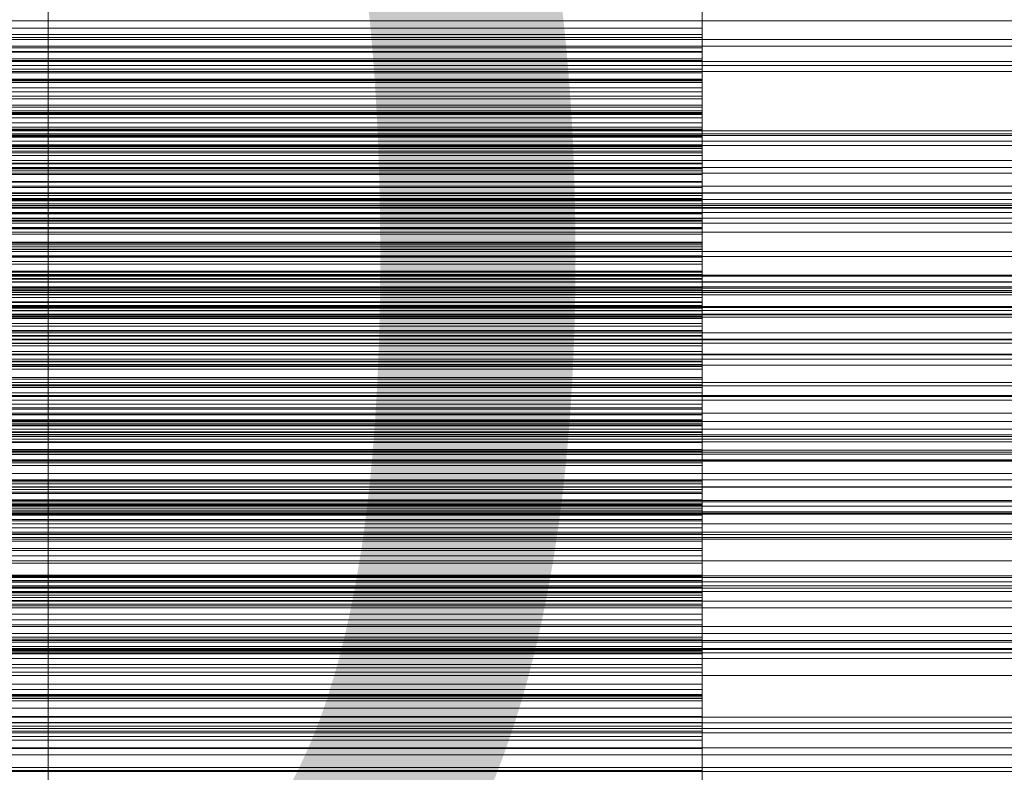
# Model space of a CAD drawing. Header units: millimetres. Extents: x -3490 to 61924, y -72580 to 6847.
# Tile 280 of 656: x 646 to 796, y -34054 to -33939. Entities that reach past the tile are written whole.
import ezdxf

# ---------------------------------------------------------------- set-up
doc = ezdxf.new("R2010")
doc.units = ezdxf.units.MM
for name, color, linetype, lineweight in [('COTAS_O', 1, 'Continuous', 0), ('frontal_briquetadora', 7, 'Continuous', 0), ('frontal_C03', 7, 'Continuous', 0), ('frontal_mezcladora', 7, 'Continuous', 0), ('frontal_secador', 7, 'Continuous', 0)]:
    doc.layers.add(name, color=color, linetype=linetype, lineweight=lineweight)
doc.dimstyles.new('R19_100', dxfattribs={"dimtxt": 250, "dimasz": 150, "dimexe": 150, "dimexo": 80, "dimgap": 100, "dimtad": 1, "dimtih": 1, "dimtoh": 1, "dimdsep": 46, "dimcen": 0.09, "dimadec": 0, "dimazin": 0, "dimtfac": 1, "dimtdec": 4, "dimtofl": 0, "dimtmove": 0, "dimatfit": 3, "dimfxl": 1, "dimtolj": 1, "dimtzin": 0, "dimarcsym": 0})

# ---------------------------------------------------------------- blocks, each defined once
blk = doc.blocks.new('DIM_R29_57')
at = {"layer": 'COTAS_O'}
for p, q in [((-1725, -33700), (-1575, -33655)), ((1725, -33700), (1575, -33655)), ((-1725, -34400), (-1725, -33700)), ((-1725, -33700), (1725, -33700)), ((-1725, -33700), (-1575, -33745)), ((1725, -33700), (1575, -33745)), ((1725, -34400), (1725, -33700))]:
    blk.add_line(p, q, dxfattribs=at)
blk.add_text('3450 O', height=250, dxfattribs=at).set_placement((0, -33600))
blk = doc.blocks.new('DIM_R29_61')
at = {"layer": 'COTAS_O'}
for p, q in [((-650, -34200), (-500, -34155)), ((650, -34200), (500, -34155)), ((-650, -34900), (-650, -34200)), ((-650, -34200), (650, -34200)), ((-650, -34200), (-500, -34245)), ((650, -34200), (500, -34245)), ((650, -34900), (650, -34200))]:
    blk.add_line(p, q, dxfattribs=at)
blk.add_text('1300 O', height=250, dxfattribs=at).set_placement((0, -34100))

msp = doc.modelspace()

# ---------------------------------------------------------------- linework, layer by layer
at = {"layer": 'frontal_briquetadora'}
for p, q in [((750, -33938.678), (750, -33933.789)), ((750, -33939.804), (750, -33934.783)), ((750, -33938.678), (550, -33938.678)), ((750, -33938.08), (750, -33941.221)), ((750, -33942.806), (750, -33938.183)), ((750, -33943.467), (750, -33938.678)), ((750, -33939.804), (550, -33939.804)), ((750, -33944.734), (750, -33939.804)), ((750, -33940.763), (550, -33940.763)), ((750, -33941.221), (550, -33941.221)), ((750, -33946.638), (750, -33940.763)), ((750, -33940.763), (750, -33943.373)), ((750, -33941.221), (750, -33944.479)), ((750, -33942.806), (550, -33942.806)), ((750, -33943.373), (550, -33943.373)), ((750, -33943.467), (550, -33943.467)), ((750, -33947.869), (750, -33942.806)), ((750, -33943.373), (750, -33946.092)), ((750, -33948.145), (750, -33943.467)), ((750, -33944.479), (550, -33944.479)), ((750, -33944.734), (550, -33944.734)), ((750, -33944.479), (750, -33947.869)), ((750, -33949.565), (750, -33944.734)), ((750, -33946.092), (550, -33946.092)), ((750, -33946.638), (550, -33946.638)), ((750, -33946.092), (750, -33948.923)), ((750, -33951.605), (750, -33946.638)), ((550, -33947.588), (750, -33947.588)), ((550, -33947.73), (750, -33947.73)), ((750, -33947.869), (550, -33947.869)), ((750, -33948.145), (550, -33948.145)), ((750, -33947.588), (750, -33950.222)), ((750, -33947.73), (750, -33947.588)), ((750, -33950.642), (750, -33947.73)), ((750, -33952.694), (750, -33948.145)), ((750, -33948.923), (550, -33948.923)), ((750, -33949.565), (550, -33949.565)), ((750, -33948.923), (750, -33951.872)), ((750, -33954.289), (750, -33949.565)), ((550, -33950.222), (750, -33950.222)), ((550, -33950.642), (750, -33950.642)), ((750, -33950.222), (750, -33955.529)), ((750, -33952.882), (750, -33950.642)), ((550, -33951.605), (750, -33951.605)), ((750, -33951.872), (550, -33951.872)), ((550, -33952.444), (750, -33952.444)), ((750, -33952.694), (550, -33952.694)), ((750, -33951.605), (750, -33953.55)), ((750, -33952.444), (750, -33951.605)), ((750, -33956.474), (750, -33951.605)), ((750, -33951.872), (750, -33954.948)), ((750, -33956.035), (750, -33952.444)), ((750, -33958.166), (750, -33952.694)), ((550, -33952.882), (750, -33952.882)), ((750, -33953.028), (550, -33953.028)), ((550, -33953.55), (750, -33953.55)), ((750, -33954.289), (550, -33954.289)), ((750, -33955.266), (750, -33952.882)), ((750, -33959.284), (750, -33953.028)), ((750, -33953.028), (750, -33955.419)), ((750, -33953.55), (750, -33958.204)), ((750, -33958.893), (750, -33954.289)), ((750, -33954.948), (550, -33954.948)), ((550, -33955.266), (750, -33955.266)), ((750, -33955.419), (550, -33955.419)), ((550, -33955.529), (750, -33955.529)), ((750, -33954.948), (750, -33958.166)), ((750, -33957.795), (750, -33955.266)), ((750, -33955.419), (750, -33957.925)), ((750, -33955.529), (750, -33963.307)), ((550, -33956.035), (750, -33956.035)), ((550, -33956.401), (750, -33956.401)), ((750, -33956.474), (550, -33956.474)), ((750, -33958.609), (750, -33956.035)), ((750, -33956.401), (750, -33957.935)), ((750, -33957.652), (750, -33956.401)), ((750, -33961.237), (750, -33956.474)), ((550, -33957.652), (750, -33957.652)), ((550, -33957.795), (750, -33957.795)), ((750, -33957.925), (550, -33957.925)), ((550, -33957.935), (750, -33957.935)), ((750, -33958.166), (550, -33958.166)), ((550, -33958.204), (750, -33958.204)), ((550, -33958.609), (750, -33958.609)), ((750, -33961.642), (750, -33957.652)), ((750, -33960.468), (750, -33957.795)), ((750, -33957.925), (750, -33960.55)), ((750, -33957.935), (750, -33962.196)), ((750, -33958.204), (750, -33965.389)), ((750, -33961.325), (750, -33958.609)), ((750, -33958.893), (550, -33958.893)), ((750, -33959.284), (550, -33959.284)), ((750, -33963.359), (750, -33958.893)), ((750, -33964.185), (750, -33959.284)), ((550, -33960.468), (750, -33960.468)), ((750, -33960.55), (550, -33960.55)), ((750, -33961.237), (550, -33961.237)), ((550, -33961.325), (750, -33961.325)), ((550, -33961.642), (750, -33961.642)), ((750, -33963.282), (750, -33960.468)), ((750, -33960.55), (750, -33963.302)), ((750, -33965.884), (750, -33961.237)), ((750, -33964.183), (750, -33961.325)), ((750, -33968.216), (750, -33961.642)), ((550, -33962.196), (750, -33962.196)), ((550, -33963.282), (750, -33963.282)), ((750, -33963.302), (550, -33963.302)), ((550, -33963.307), (750, -33963.307)), ((750, -33962.196), (750, -33965.098)), ((750, -33966.237), (750, -33963.282)), ((750, -33963.302), (750, -33966.188)), ((750, -33963.307), (750, -33973.256)), ((750, -33963.359), (550, -33963.359)), ((550, -33964.183), (750, -33964.183)), ((750, -33964.185), (550, -33964.185)), ((750, -33969.226), (750, -33963.359)), ((750, -33967.182), (750, -33964.183)), ((750, -33968.981), (750, -33964.185)), ((550, -33965.098), (750, -33965.098)), ((550, -33965.389), (750, -33965.389)), ((750, -33965.884), (550, -33965.884)), ((750, -33966.068), (550, -33966.068)), ((750, -33966.188), (550, -33966.188)), ((550, -33966.237), (750, -33966.237)), ((750, -33965.098), (750, -33968.14)), ((750, -33965.389), (750, -33974.827)), ((750, -33970.404), (750, -33965.884)), ((750, -33972.691), (750, -33966.068)), ((750, -33966.068), (750, -33968.234)), ((750, -33966.188), (750, -33969.226)), ((750, -33969.332), (750, -33966.237)), ((550, -33967.182), (750, -33967.182)), ((750, -33970.319), (750, -33967.182)), ((550, -33968.14), (750, -33968.14)), ((550, -33968.216), (750, -33968.216)), ((750, -33968.234), (550, -33968.234)), ((750, -33968.981), (550, -33968.981)), ((750, -33969.226), (550, -33969.226)), ((550, -33969.332), (750, -33969.332)), ((750, -33968.14), (750, -33971.32)), ((750, -33977.122), (750, -33968.216)), ((750, -33968.234), (750, -33970.522)), ((750, -33973.664), (750, -33968.981)), ((750, -33972.565), (750, -33969.332)), ((550, -33970.319), (750, -33970.319)), ((750, -33970.404), (550, -33970.404)), ((750, -33970.522), (550, -33970.522)), ((750, -33973.594), (750, -33970.319)), ((750, -33974.774), (750, -33970.404)), ((750, -33970.522), (750, -33972.935)), ((550, -33971.32), (750, -33971.32)), ((750, -33971.32), (750, -33974.637)), ((550, -33972.565), (750, -33972.565)), ((750, -33972.691), (550, -33972.691)), ((750, -33972.935), (550, -33972.935)), ((550, -33973.256), (750, -33973.256)), ((550, -33973.594), (750, -33973.594)), ((750, -33973.664), (550, -33973.664)), ((750, -33975.934), (750, -33972.565)), ((750, -33977.514), (750, -33972.691)), ((750, -33972.935), (750, -33975.482)), ((750, -33973.256), (750, -33984.994)), ((750, -33977.006), (750, -33973.594)), ((750, -33978.224), (750, -33973.664)), ((550, -33974.637), (750, -33974.637)), ((750, -33974.774), (550, -33974.774)), ((550, -33974.827), (750, -33974.827)), ((750, -33974.637), (750, -33978.09)), ((750, -33981.023), (750, -33974.774)), ((750, -33974.827), (750, -33986.158)), ((750, -33975.482), (550, -33975.482)), ((550, -33975.934), (750, -33975.934)), ((750, -33975.482), (750, -33978.172)), ((750, -33979.438), (750, -33975.934)), ((550, -33977.006), (750, -33977.006)), ((550, -33977.122), (750, -33977.122)), ((750, -33977.514), (550, -33977.514)), ((550, -33978.09), (750, -33978.09)), ((750, -33978.172), (550, -33978.172)), ((750, -33978.224), (550, -33978.224)), ((750, -33980.551), (750, -33977.006)), ((750, -33988.018), (750, -33977.122)), ((750, -33982.226), (750, -33977.514)), ((750, -33978.09), (750, -33981.678)), ((750, -33978.172), (750, -33981.023)), ((750, -33982.648), (750, -33978.224)), ((550, -33979.438), (750, -33979.438)), ((750, -33979.853), (550, -33979.853)), ((750, -33983.076), (750, -33979.438)), ((750, -33986.826), (750, -33979.853)), ((750, -33979.853), (750, -33981.789)), ((550, -33980.551), (750, -33980.551)), ((750, -33981.023), (550, -33981.023)), ((750, -33984.23), (750, -33980.551)), ((550, -33981.678), (750, -33981.678)), ((750, -33981.789), (550, -33981.789)), ((750, -33982.226), (550, -33982.226)), ((750, -33982.648), (550, -33982.648)), ((750, -33981.678), (750, -33985.397)), ((750, -33981.789), (750, -33983.852)), ((750, -33986.818), (750, -33982.226)), ((750, -33986.913), (750, -33982.648)), ((550, -33983.076), (750, -33983.076)), ((750, -33983.852), (550, -33983.852)), ((550, -33984.23), (750, -33984.23)), ((750, -33986.845), (750, -33983.076)), ((750, -33983.852), (750, -33986.048)), ((750, -33988.04), (750, -33984.23)), ((550, -33984.994), (750, -33984.994)), ((550, -33985.397), (750, -33985.397)), ((750, -33984.994), (750, -33998.069)), ((750, -33985.397), (750, -33989.248)), ((750, -33986.048), (550, -33986.048)), ((550, -33986.158), (750, -33986.158)), ((750, -33986.818), (550, -33986.818)), ((750, -33986.826), (550, -33986.826)), ((550, -33986.845), (750, -33986.845)), ((750, -33986.913), (550, -33986.913)), ((750, -33986.048), (750, -33988.384)), ((750, -33986.158), (750, -33998.944)), ((750, -33991.279), (750, -33986.818)), ((750, -33991.56), (750, -33986.826)), ((750, -33990.745), (750, -33986.845)), ((750, -33993.527), (750, -33986.913)), ((550, -33988.018), (750, -33988.018)), ((550, -33988.04), (750, -33988.04)), ((750, -33988.384), (550, -33988.384)), ((750, -34000.485), (750, -33988.018)), ((750, -33991.98), (750, -33988.04)), ((750, -33988.384), (750, -33990.871)), ((550, -33989.248), (750, -33989.248)), ((750, -33989.248), (750, -33993.227)), ((550, -33990.745), (750, -33990.745)), ((750, -33990.871), (550, -33990.871)), ((750, -33991.279), (550, -33991.279)), ((750, -33991.56), (550, -33991.56)), ((750, -33994.773), (750, -33990.745)), ((750, -33990.871), (750, -33993.527)), ((750, -33995.596), (750, -33991.279)), ((750, -33996.176), (750, -33991.56)), ((550, -33991.98), (750, -33991.98)), ((550, -33993.227), (750, -33993.227)), ((750, -33996.047), (750, -33991.98)), ((750, -33993.227), (750, -33997.334)), ((750, -33993.527), (550, -33993.527)), ((750, -33994.348), (550, -33994.348)), ((550, -33994.773), (750, -33994.773)), ((750, -34001.655), (750, -33994.348)), ((750, -33994.348), (750, -33996.05)), ((750, -33998.927), (750, -33994.773)), ((750, -33995.596), (550, -33995.596)), ((550, -33996.047), (750, -33996.047)), ((750, -33996.176), (550, -33996.176)), ((750, -33999.746), (750, -33995.596)), ((750, -34000.24), (750, -33996.047)), ((750, -33996.05), (750, -33997.884)), ((750, -34000.666), (750, -33996.176)), ((550, -33997.334), (750, -33997.334)), ((750, -33997.884), (550, -33997.884)), ((750, -33997.334), (750, -34001.566)), ((750, -33997.884), (750, -33999.857)), ((550, -33998.069), (750, -33998.069)), ((550, -33998.927), (750, -33998.927)), ((550, -33998.944), (750, -33998.944)), ((750, -33998.069), (750, -34011.98)), ((750, -34003.206), (750, -33998.927)), ((750, -33998.944), (750, -34012.696)), ((750, -33999.746), (550, -33999.746)), ((750, -33999.857), (550, -33999.857)), ((550, -34000.24), (750, -34000.24)), ((550, -34000.485), (750, -34000.485)), ((750, -34000.666), (550, -34000.666)), ((750, -34006.71), (750, -33999.746)), ((750, -33999.857), (750, -34001.977)), ((750, -34004.558), (750, -34000.24)), ((750, -34014.043), (750, -34000.485)), ((750, -34005.018), (750, -34000.666)), ((550, -34001.566), (750, -34001.566)), ((750, -34001.655), (550, -34001.655)), ((750, -34001.977), (550, -34001.977)), ((750, -34001.566), (750, -34005.921)), ((750, -34006.289), (750, -34001.655)), ((750, -34001.977), (750, -34004.255)), ((550, -34003.206), (750, -34003.206)), ((750, -34012.818), (750, -34003.206)), ((750, -34004.255), (550, -34004.255)), ((550, -34004.558), (750, -34004.558)), ((750, -34005.018), (550, -34005.018)), ((750, -34004.255), (750, -34006.71)), ((750, -34008.997), (750, -34004.558)), ((750, -34009.217), (750, -34005.018)), ((550, -34005.921), (750, -34005.921)), ((750, -34006.289), (550, -34006.289)), ((750, -34006.71), (550, -34006.71)), ((750, -34005.921), (750, -34010.398)), ((750, -34010.798), (750, -34006.289)), ((550, -34008.997), (750, -34008.997)), ((750, -34009.217), (550, -34009.217)), ((750, -34009.52), (550, -34009.52)), ((750, -34013.557), (750, -34008.997)), ((750, -34013.242), (750, -34009.217)), ((750, -34017.143), (750, -34009.52)), ((750, -34009.52), (750, -34010.983)), ((550, -34010.398), (750, -34010.398)), ((750, -34010.798), (550, -34010.798)), ((750, -34010.983), (550, -34010.983)), ((750, -34010.398), (750, -34014.994)), ((750, -34015.174), (750, -34010.798)), ((750, -34010.983), (750, -34012.584)), ((550, -34011.98), (750, -34011.98)), ((750, -34012.584), (550, -34012.584)), ((550, -34012.696), (750, -34012.696)), ((550, -34012.818), (750, -34012.818)), ((750, -34011.98), (750, -34026.192)), ((750, -34012.584), (750, -34014.329)), ((750, -34012.696), (750, -34026.884)), ((750, -34024.287), (750, -34012.818)), ((750, -34013.242), (550, -34013.242)), ((550, -34013.557), (750, -34013.557)), ((550, -34014.043), (750, -34014.043)), ((750, -34014.329), (550, -34014.329)), ((750, -34020.54), (750, -34013.242)), ((750, -34023.671), (750, -34013.557)), ((750, -34028.173), (750, -34014.043)), ((750, -34014.329), (750, -34016.227)), ((550, -34014.994), (750, -34014.994)), ((750, -34015.174), (550, -34015.174)), ((750, -34014.994), (750, -34019.708)), ((750, -34019.406), (750, -34015.174)), ((750, -34016.227), (550, -34016.227)), ((750, -34017.143), (550, -34017.143)), ((750, -34016.227), (750, -34018.291)), ((750, -34021.665), (750, -34017.143)), ((750, -34018.291), (550, -34018.291)), ((750, -34018.291), (750, -34020.54)), ((750, -34019.406), (550, -34019.406)), ((550, -34019.708), (750, -34019.708)), ((750, -34020.54), (550, -34020.54)), ((750, -34023.479), (750, -34019.406)), ((750, -34019.708), (750, -34024.537)), ((750, -34021.665), (550, -34021.665)), ((750, -34026.056), (750, -34021.665)), ((750, -34023.479), (550, -34023.479)), ((750, -34027.368), (750, -34023.479)), ((550, -34023.671), (750, -34023.671)), ((550, -34024.287), (750, -34024.287)), ((550, -34024.537), (750, -34024.537)), ((750, -34035.538), (750, -34023.671)), ((750, -34037.173), (750, -34024.287)), ((750, -34024.537), (750, -34035.129)), ((750, -34025.331), (550, -34025.331)), ((750, -34026.056), (550, -34026.056)), ((550, -34026.192), (750, -34026.192)), ((750, -34026.552), (550, -34026.552)), ((750, -34033.252), (750, -34025.331)), ((750, -34025.331), (750, -34026.552)), ((750, -34030.309), (750, -34026.056)), ((750, -34026.192), (750, -34040.158)), ((750, -34026.552), (750, -34027.915)), ((550, -34026.884), (750, -34026.884)), ((750, -34027.368), (550, -34027.368)), ((750, -34027.915), (550, -34027.915)), ((750, -34026.884), (750, -34040.962)), ((750, -34034.982), (750, -34027.368)), ((750, -34027.915), (750, -34029.429)), ((550, -34028.173), (750, -34028.173)), ((750, -34029.429), (550, -34029.429)), ((750, -34042.33), (750, -34028.173)), ((750, -34029.429), (750, -34031.101)), ((750, -34030.309), (550, -34030.309)), ((750, -34031.101), (550, -34031.101)), ((750, -34034.411), (750, -34030.309)), ((750, -34031.101), (750, -34032.945)), ((750, -34032.945), (550, -34032.945)), ((750, -34033.252), (550, -34033.252)), ((750, -34032.945), (750, -34034.982)), ((750, -34037.651), (750, -34033.252)), ((750, -34034.411), (550, -34034.411)), ((750, -34034.982), (550, -34034.982)), ((550, -34035.129), (750, -34035.129)), ((550, -34035.538), (750, -34035.538)), ((750, -34038.346), (750, -34034.411)), ((750, -34035.129), (750, -34047.366)), ((750, -34048.703), (750, -34035.538)), ((550, -34037.173), (750, -34037.173)), ((750, -34037.651), (550, -34037.651)), ((750, -34038.346), (550, -34038.346)), ((750, -34050.982), (750, -34037.173)), ((750, -34041.914), (750, -34037.651)), ((750, -34042.091), (750, -34038.346)), ((550, -34040.158), (750, -34040.158)), ((750, -34040.158), (750, -34053.343)), ((550, -34040.962), (750, -34040.962)), ((750, -34040.962), (750, -34054.391)), ((750, -34041.744), (550, -34041.744)), ((750, -34041.914), (550, -34041.914)), ((750, -34042.091), (550, -34042.091)), ((550, -34042.33), (750, -34042.33)), ((750, -34042.719), (550, -34042.719)), ((750, -34049.943), (750, -34041.744)), ((750, -34041.744), (750, -34042.719)), ((750, -34046.033), (750, -34041.914)), ((750, -34050.002), (750, -34042.091)), ((750, -34055.971), (750, -34042.33)), ((750, -34042.719), (750, -34043.842)), ((750, -34043.842), (550, -34043.842)), ((750, -34043.842), (750, -34045.12)), ((750, -34045.12), (550, -34045.12)), ((750, -34046.033), (550, -34046.033)), ((750, -34045.12), (750, -34046.562)), ((750, -34049.995), (750, -34046.033)), ((750, -34046.562), (550, -34046.562)), ((550, -34047.366), (750, -34047.366)), ((750, -34046.562), (750, -34048.182)), ((750, -34047.366), (750, -34060.778)), ((750, -34048.182), (550, -34048.182)), ((550, -34048.703), (750, -34048.703)), ((750, -34048.182), (750, -34050.002)), ((750, -34062.66), (750, -34048.703)), ((750, -34049.943), (550, -34049.943)), ((750, -34049.995), (550, -34049.995)), ((750, -34050.002), (550, -34050.002)), ((750, -34054.209), (750, -34049.943)), ((750, -34053.784), (750, -34049.995)), ((550, -34050.982), (750, -34050.982)), ((750, -34065.181), (750, -34050.982)), ((550, -34053.343), (750, -34053.343)), ((750, -34053.343), (750, -34065.238))]:
    msp.add_line(p, q, dxfattribs=at)
at = {"layer": 'frontal_C03'}
for p, q in [((-1250, -33938.67), (1250, -33938.67)), ((1250, -33941.522), (-1250, -33941.522)), ((1250, -33942.579), (-1250, -33942.579)), ((1250, -33944.887), (-1250, -33944.887)), ((1250, -33945.54), (-1250, -33945.54)), ((1250, -33946.422), (-1250, -33946.422)), ((-1500, -33955.526), (1500, -33955.526)), ((1250, -33956.228), (-1250, -33956.228)), ((1250, -33957.109), (-1250, -33957.109)), ((1250, -33957.763), (-1250, -33957.763)), ((1250, -33960.07), (-1250, -33960.07)), ((-1250, -33961.128), (1250, -33961.128)), ((1250, -33963.98), (-1250, -33963.98)), ((1250, -33965.037), (-1250, -33965.037)), ((1500, -33966.934), (-1500, -33966.934)), ((1500, -33967.219), (-1500, -33967.219)), ((1250, -33967.345), (-1250, -33967.345)), ((1250, -33967.998), (-1250, -33967.998)), ((1250, -33968.879), (-1250, -33968.879)), ((-1500, -33978.628), (1500, -33978.628)), ((1250, -33978.686), (-1250, -33978.686)), ((1250, -33979.567), (-1250, -33979.567)), ((1250, -33980.221), (-1250, -33980.221)), ((1250, -33982.528), (-1250, -33982.528)), ((-1250, -33983.585), (1250, -33983.585)), ((1250, -33986.437), (-1250, -33986.437)), ((1250, -33987.495), (-1250, -33987.495)), ((1250, -33989.802), (-1250, -33989.802)), ((1250, -33990.456), (-1250, -33990.456)), ((1250, -33991.337), (-1250, -33991.337)), ((1250, -34001.143), (-1250, -34001.143)), ((1250, -34002.025), (-1250, -34002.025)), ((1250, -34002.678), (-1250, -34002.678)), ((1250, -34004.986), (-1250, -34004.986)), ((-1250, -34006.043), (1250, -34006.043)), ((1250, -34008.895), (-1250, -34008.895)), ((1250, -34009.952), (-1250, -34009.952)), ((1250, -34012.26), (-1250, -34012.26)), ((1250, -34012.913), (-1250, -34012.913)), ((1250, -34013.795), (-1250, -34013.795)), ((1250, -34023.601), (-1250, -34023.601)), ((1250, -34024.482), (-1250, -34024.482)), ((1250, -34025.136), (-1250, -34025.136)), ((1250, -34027.443), (-1250, -34027.443)), ((-1250, -34028.501), (1250, -34028.501)), ((1250, -34031.353), (-1250, -34031.353)), ((1250, -34032.41), (-1250, -34032.41)), ((1250, -34034.717), (-1250, -34034.717)), ((1250, -34035.371), (-1250, -34035.371)), ((1250, -34036.252), (-1250, -34036.252)), ((1250, -34046.059), (-1250, -34046.059)), ((1250, -34046.94), (-1250, -34046.94)), ((1250, -34047.593), (-1250, -34047.593)), ((1250, -34049.901), (-1250, -34049.901)), ((-1250, -34050.958), (1250, -34050.958))]:
    msp.add_line(p, q, dxfattribs=at)
at = {"layer": 'frontal_mezcladora'}
for p, q in [((650, -34725), (650, -33700)), ((650, -34760), (650, -33730))]:
    msp.add_line(p, q, dxfattribs=at)
at = {"layer": 'frontal_secador'}
for p, q in [((-1250, -33956), (1250, -33956)), ((-1250, -33962), (1250, -33962)), ((-1250, -33965), (1250, -33965)), ((1250, -33966), (-1250, -33966)), ((-1250, -33966.659), (1250, -33966.659)), ((1250, -33969.659), (-1250, -33969.659)), ((-1250, -33971), (1250, -33971)), ((1250, -33974), (-1250, -33974)), ((-1250, -33974.728), (1250, -33974.728)), ((-1250, -33977.588), (1250, -33977.588)), ((1250, -33977.611), (-1250, -33977.611)), ((1250, -33977.728), (-1250, -33977.728)), ((-1250, -33979.387), (1250, -33979.387)), ((1250, -33979.918), (-1250, -33979.918)), ((-1250, -33980), (1250, -33980)), ((1250, -33980.588), (-1250, -33980.588)), ((1250, -33982.387), (-1250, -33982.387)), ((1250, -33983), (-1250, -33983)), ((-1250, -33983.65), (1250, -33983.65)), ((1250, -33984), (-1250, -33984)), ((1250, -33987.382), (-1250, -33987.382)), ((-1250, -33988), (1250, -33988)), ((1250, -33989.689), (-1250, -33989.689)), ((1250, -33994), (-1250, -33994)), ((1250, -33994.545), (-1250, -33994.545)), ((1250, -33996), (-1250, -33996)), ((1250, -33996.144), (-1250, -33996.144)), ((1250, -33996.709), (-1250, -33996.709)), ((1250, -33998.686), (-1250, -33998.686)), ((1250, -34000), (-1250, -34000)), ((1320, -34002), (-1320, -34002)), ((1320, -34002.273), (-1320, -34002.273)), ((1250, -34002), (-1250, -34002)), ((1320, -34003.072), (-1320, -34003.072)), ((1320, -34004.343), (-1320, -34004.343)), ((1250, -34004.651), (-1250, -34004.651)), ((1320, -34006), (-1320, -34006)), ((1250, -34005.859), (-1250, -34005.859)), ((-1250, -34006), (1250, -34006)), ((1320, -34007.929), (-1320, -34007.929)), ((-1320, -34010), (1320, -34010)), ((-1250, -34010), (1250, -34010)), ((1320, -34012.071), (-1320, -34012.071)), ((1320, -34014), (-1320, -34014)), ((1250, -34014.141), (-1250, -34014.141)), ((1320, -34015.657), (-1320, -34015.657)), ((1320, -34016.928), (-1320, -34016.928)), ((1250, -34017.285), (-1250, -34017.285)), ((1320, -34017.727), (-1320, -34017.727)), ((1320, -34018), (-1320, -34018)), ((1250, -34018), (-1250, -34018)), ((1250, -34021.314), (-1250, -34021.314)), ((1250, -34023.856), (-1250, -34023.856)), ((1250, -34025.455), (-1250, -34025.455)), ((1250, -34026), (-1250, -34026)), ((1360, -34033.5), (-1360, -34033.5)), ((1250, -34033.75), (-1250, -34033.75)), ((1360, -34034.863), (-1360, -34034.863)), ((1360, -34038.859), (-1360, -34038.859)), ((1360, -34045.216), (-1360, -34045.216)), ((1360, -34053.5), (-1360, -34053.5)), ((1250, -34052.924), (-1250, -34052.924))]:
    msp.add_line(p, q, dxfattribs=at)

# ---------------------------------------------------------------- dimensions: what is measured, and where the dimension line sits
at = {"layer": 'COTAS_O'}
for p1, p2, picture, middle in [((-1725, -34400), (1725, -34400), 'DIM_R29_57', (0, -33700)), ((-650, -34900), (650, -34900), 'DIM_R29_61', (0, -34200))]:
    dim = msp.add_aligned_dim(p1=p1, p2=p2, distance=700, text='<> O', dimstyle='R19_100', dxfattribs=at)
    dim.commit()
    dim.dimension.update_dxf_attribs({"geometry": picture, "text_midpoint": middle})

doc.saveas('drawing.dxf')
